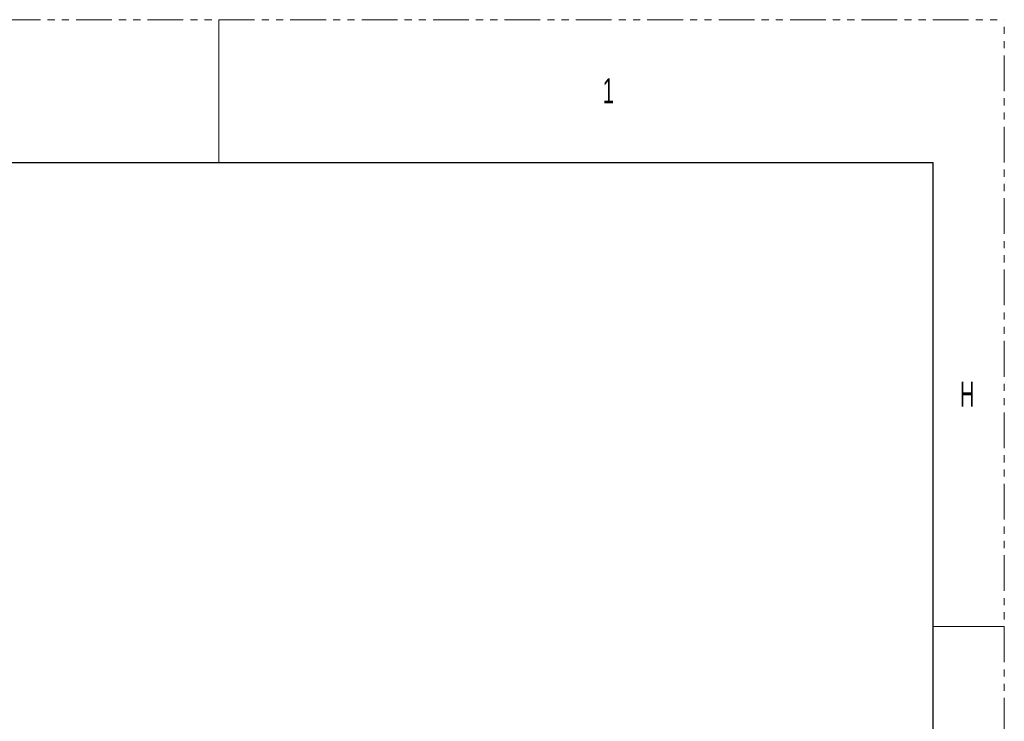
# Model space of a CAD drawing. Header units: millimetres. Extents: x 0 to 1118, y 0 to 864.
# Tile 313 of 313: x 942 to 1118, y 739 to 864. Entities that reach past the tile are written whole.
import ezdxf

# ---------------------------------------------------------------- set-up
doc = ezdxf.new("R2010")
doc.units = ezdxf.units.MM
doc.linetypes.add('PHANTOM', pattern=[12.7, 6.35, -1.27, 1.27, -1.27, 1.27, -1.27])
doc.styles.add('SLDTEXTSTYLE1', font='TXT', dxfattribs={"width": 0.6})

msp = doc.modelspace()

# ---------------------------------------------------------------- linework, layer by layer
at = {"color": 7, "linetype": 'PHANTOM', "lineweight": 0}
for p in [(0, 863.6), (1117.6, 0)]:
    msp.add_line(p, (1117.6, 863.6), dxfattribs=at)
at = {"color": 7, "linetype": 'Continuous', "lineweight": 0}
for p, q in [((977.9, 863.6), (977.9, 838.2)), ((1104.9, 755.65), (1117.6, 755.65))]:
    msp.add_line(p, q, dxfattribs=at)
at = {"color": 7, "linetype": 'Continuous', "lineweight": 30}
for p, q in [((12.7, 838.2), (1104.9, 838.2)), ((1104.9, 838.2), (1104.9, 25.4))]:
    msp.add_line(p, q, dxfattribs=at)

# ---------------------------------------------------------------- texts
at = {"color": 7, "linetype": 'Continuous', "lineweight": 0, "char_height": 4.445, "attachment_point": 1, "style": 'SLDTEXTSTYLE1'}
for s, insert in [('1', (1046.194, 853.173)), ('H', (1109.694, 799.198))]:
    msp.add_mtext(s, dxfattribs=dict(at, insert=insert))

doc.saveas('drawing.dxf')
